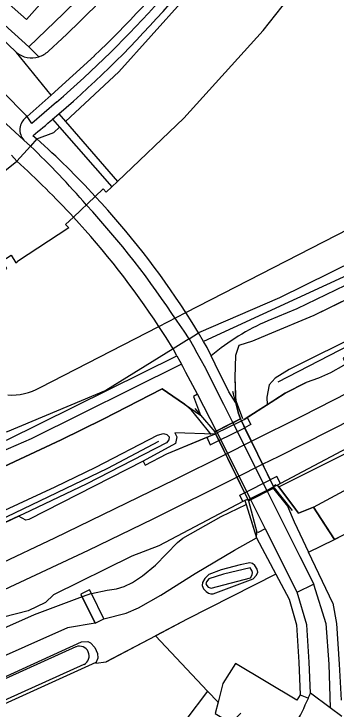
# Model space of a CAD drawing. Extents: x 194485 to 197793, y 468269 to 470822.
# Drawn here: x 196000.9 to 196051.8, y 469222.9 to 469332.6 of the extents above; entities that cross this region are included whole.
import ezdxf

# ---------------------------------------------------------------- set-up
doc = ezdxf.new("R2010")
doc.units = 0
for name, color, linetype in [('BGT begrenzing kruinlijn', 7, 'Continuous'), ('BGT grensvlak begroeid terreindeel', 7, 'Continuous'), ('BGT grensvlak begroeid terreindeel LR', 7, 'Continuous'), ('BGT grensvlak onbegroeid terreindeel', 7, 'Continuous'), ('BGT grensvlak onbegroeid terreindeel LR', 7, 'Continuous'), ('BGT grensvlak onbegroeid terreindeel plus 1', 7, 'Continuous'), ('BGT grensvlak overbruggingsdeel plus 1', 7, 'Continuous'), ('BGT grensvlak pand op maaiveld', 7, 'Continuous'), ('BGT grensvlak waterdeel', 7, 'Continuous'), ('BGT grensvlak wegdeel', 7, 'Continuous'), ('BGT grensvlak wegdeel plus 1', 7, 'Continuous'), ('BGT lijnelement scheiding geluidsscherm', 7, 'Continuous'), ('BGT lijnelement scheiding hek', 7, 'Continuous'), ('BGT lijnelement scheiding muur', 7, 'Continuous'), ('BGT lijnelement scheiding walbescherming', 7, 'Continuous'), ('BGT lijnelement spoor trein', 7, 'Continuous')]:
    doc.layers.add(name, color=color, linetype=linetype)

msp = doc.modelspace()

# ---------------------------------------------------------------- linework, layer by layer
at = {"layer": 'BGT begrenzing kruinlijn'}
for p, q in [((196060.16, 469290.83), (196048.27, 469285.01)), ((196048.27, 469285.01), (196040.95, 469281.94)), ((196040.95, 469281.94), (196038.58, 469280.95)), ((196038.58, 469280.95), (196036.44, 469280.28)), ((196036.44, 469280.28), (196035.91, 469278.67)), ((196035.91, 469278.67), (196035.78, 469275.22)), ((196035.78, 469275.22), (196035.95, 469271.23)), ((196035.95, 469271.23), (196036.36, 469269.54)), ((196040.89, 469270.92), (196037.76, 469268.91)), ((196036.36, 469269.54), (196036.69, 469268.68)), ((196037.76, 469268.91), (196037.27, 469268.6)), ((196036.69, 469268.68), (196036.83, 469268.38)), ((196036.83, 469268.38), (196037.27, 469268.6)), ((196013.15, 469241.11), (196011.68, 469240.59))]:
    msp.add_line(p, q, dxfattribs=at)
for points in [[(196126.98, 469318.72), (196114.52, 469312.37), (196098.98, 469304.44), (196080.43, 469294.71), (196068.87, 469288.71), (196056.14, 469282.31), (196044.37, 469276.47), (196042.15, 469275.13), (196041.23, 469274.06), (196040.88, 469272.12), (196040.89, 469270.92)], [(196013.15, 469241.11), (196015.63, 469241.67), (196017.11, 469241.85), (196018.3, 469242.22), (196019.62, 469242.87), (196021.22, 469243.91), (196023.25, 469245.58), (196026.76, 469249.16), (196027.59, 469249.87), (196033.65, 469253.3), (196037.57, 469255.17)], [(196011.68, 469240.59), (196004.13, 469237.75), (195988.29, 469230.77), (195947.48, 469213.34), (195946.39, 469212.38), (195945.1, 469211.7), (195944.35, 469211.14), (195943.52, 469210.73), (195942.81, 469210.57), (195939.16, 469210.28), (195897.28, 469195.19), (195879.53, 469189.73), (195853.15, 469181.35), (195844.04, 469178.68), (195834.06, 469175.98)]]:
    msp.add_lwpolyline(points, dxfattribs=at)
at = {"layer": 'BGT grensvlak begroeid terreindeel'}
for p, q in [((196042.75, 469257.97), (196042.56, 469258.23)), ((196048.21, 469254.78), (196051.54, 469249.63)), ((196039.22, 469249.91), (196042.3, 469244.16)), ((196047.43, 469247.68), (196051.54, 469249.63))]:
    msp.add_line(p, q, dxfattribs=at)
for points in [[(196009.04, 469315.62), (196017.46, 469323.48), (196027.67, 469334.88), (196036.99, 469346.1), (196041.25, 469349.51), (196046.63, 469350.1), (196053.46, 469348.09), (196071.62, 469341.13), (196078.73, 469340.25), (196101.7, 469352.08), (196148.98, 469376.42)], [(196157.98, 469346.54), (196115.58, 469324.95), (196074.95, 469303.62), (196042.84, 469287.81), (196030.08, 469282.28)], [(196004.53, 469312.88), (196007.19, 469313.89), (196008.11, 469314.74)], [(196026.07, 469279.73), (196015.41, 469273.19), (195999.86, 469266.63), (195990.42, 469266.36), (195985.8, 469269.17), (195979.52, 469285.54), (195981.95, 469292.92), (195987.1, 469298.04), (195996.48, 469305.49), (196001.36, 469309.35)], [(195933.68, 469226.18), (195943.64, 469229.96), (195952.64, 469233.59), (195964.11, 469238.43), (195977.67, 469244.33), (195989.32, 469249.58), (196007.43, 469257.96), (196013.82, 469261.08), (196023.61, 469266.13), (196024.51, 469266.37), (196025.04, 469266.24), (196025.43, 469265.87), (196025.38, 469265.39), (196025.02, 469264.93), (196012.43, 469258.42), (196002.38, 469253.66), (196001.61, 469253.31)], [(196032.57, 469266.28), (196026.32, 469266.47), (196026.63, 469265.87), (196026.45, 469264.79), (196021.32, 469261.99)], [(196042.75, 469257.97), (196045.39, 469254.45), (196045.87, 469253.82), (196048.21, 469254.78)], [(196031.67, 469244.11), (196031.05, 469243.51), (196030.69, 469242.89), (196030.65, 469242.38), (196030.87, 469241.87), (196031.25, 469241.43), (196031.62, 469241.19), (196032.03, 469241.08), (196032.4, 469241.1), (196038.7, 469243.42), (196039.21, 469244.03), (196039.41, 469244.51), (196039.35, 469244.99), (196038.98, 469245.54), (196038.58, 469245.89), (196038.16, 469245.99), (196036.66, 469245.66), (196033.66, 469244.86), (196031.67, 469244.11)], [(195835.93, 469168.56), (195850.59, 469172.63), (195876.12, 469179.94), (195889.94, 469184.48), (195902.05, 469188.58), (195907.49, 469190.51), (195924.09, 469196.72), (195944.24, 469204.6), (195963.93, 469212.5), (195986.7, 469222.13), (196011.58, 469233.49), (196012.58, 469233.54), (196013.02, 469233.37), (196013.69, 469232.61), (196014.11, 469231.67), (196014.15, 469230.9), (196013.89, 469230.29)], [(195856.53, 469168.61), (195883.77, 469178.59), (195931.54, 469194.93), (195984.41, 469216.96), (196000, 469223.96), (196013.89, 469230.29)]]:
    msp.add_lwpolyline(points, dxfattribs=at)
at = {"layer": 'BGT grensvlak begroeid terreindeel LR'}
msp.add_line((196054.99, 469251.42), (196051.54, 469249.63), dxfattribs=at)
for points in [[(196048.21, 469254.78), (196091.6, 469278.12), (196129.87, 469298.18), (196166.12, 469317.52), (196222.69, 469347.06), (196275.87, 469375.01), (196313.01, 469394.42), (196319.64, 469397.61), (196322.68, 469398.23), (196325.72, 469399.63), (196330.13, 469402.11), (196334.01, 469404.12), (196337.8, 469406.8), (196347.04, 469412.04), (196370.66, 469424.46), (196373.16, 469425.66), (196379.54, 469429.17), (196403.97, 469442.19), (196436.15, 469459.18)], [(195981.54, 469253.18), (195996.83, 469260), (196008.35, 469265.4), (196015.01, 469268.63), (196024.34, 469273.44), (196030.4, 469269.27)], [(196042.75, 469257.97), (196059.89, 469266.54), (196060.33, 469266.67)], [(196015.12, 469237.15), (196018.62, 469238.01), (196020.58, 469238.86), (196024.11, 469240.85), (196029.56, 469244.28), (196035.77, 469247.95), (196039.22, 469249.91)], [(196013.73, 469236.46), (196009.36, 469235.71), (195989.09, 469226.73), (195965.14, 469216.44), (195943.43, 469208.05), (195918.92, 469198.93), (195901.71, 469192.67), (195890.52, 469188.95), (195875.82, 469184.28), (195841.86, 469174.28), (195834.98, 469172.34)], [(196013.89, 469230.29), (196013.82, 469230.11), (196015.48, 469230.33), (196023.25, 469234.43)]]:
    msp.add_lwpolyline(points, dxfattribs=at)
at = {"layer": 'BGT grensvlak onbegroeid terreindeel'}
for p, q in [((196031.38, 469265.79), (196032.57, 469266.28)), ((196032.76, 469266.37), (196032.57, 469266.28)), ((196042.56, 469258.23), (196041.93, 469257.95)), ((196043.01, 469258.47), (196042.56, 469258.23)), ((196037.38, 469255.8), (196037.09, 469255.65)), ((196037.38, 469255.8), (196037.57, 469255.17)), ((196037.57, 469255.17), (196039.22, 469249.91)), ((196039.22, 469249.91), (196039.25, 469250.79)), ((196031.49, 469225.73), (196023.25, 469234.43)), ((196033.15, 469223.98), (196031.49, 469225.73))]:
    msp.add_line(p, q, dxfattribs=at)
for points in [[(196042.3, 469244.16), (196028.25, 469237.07), (196023.25, 469234.43)], [(196042.3, 469244.16), (196044.36, 469240.23), (196045.54, 469236.19), (196045.92, 469230.29), (196046.14, 469225.16)], [(196031.49, 469225.73), (196021.23, 469212.16), (196022.74, 469211.02)]]:
    msp.add_lwpolyline(points, dxfattribs=at)
at = {"layer": 'BGT grensvlak onbegroeid terreindeel LR'}
msp.add_line((196037.38, 469255.8), (196037.85, 469256.02), dxfattribs=at)
at = {"layer": 'BGT grensvlak onbegroeid terreindeel plus 1'}
for p, q in [((196036.69, 469268.68), (196037.36, 469267.3)), ((196033.29, 469265.29), (196032.63, 469266.63)), ((196041.99, 469257.83), (196041.38, 469259.08)), ((196037.35, 469257.04), (196037.97, 469255.77))]:
    msp.add_line(p, q, dxfattribs=at)
at = {"layer": 'BGT grensvlak overbruggingsdeel plus 1'}
for p, q in [((196004.53, 469312.88), (196003.51, 469311.74)), ((196003.51, 469311.74), (196001.36, 469309.35)), ((196028.59, 469281.33), (196030.08, 469282.28)), ((196028.59, 469281.33), (196026.07, 469279.73)), ((196036.69, 469268.68), (196032.63, 469266.63)), ((196032.63, 469266.63), (196032.76, 469266.37)), ((196032.76, 469266.37), (196037.97, 469255.77)), ((196037.97, 469255.77), (196041.99, 469257.83))]:
    msp.add_line(p, q, dxfattribs=at)
for points in [[(196030.08, 469282.28), (196029.08, 469283.88), (196028.07, 469285.46)], [(196026.07, 469279.73), (196024.96, 469281.51), (196023.81, 469283.28)], [(196041.99, 469257.83), (196036.83, 469268.38), (196036.69, 469268.68)]]:
    msp.add_lwpolyline(points, dxfattribs=at)
for centre, radius, start, end in [((195911.84, 469209.44), 138.89, 42.7945, 48.1379), ((195911.14, 469208.96), 134.97, 42.7181, 48.0555), ((195912.17, 469209.77), 138.43, 33.1481, 42.7847), ((195911.18, 469208.98), 134.93, 33.4098, 42.721)]:
    msp.add_arc(centre, radius, start, end, dxfattribs=at)
at = {"layer": 'BGT grensvlak pand op maaiveld'}
msp.add_lwpolyline([(195999.75, 469334.51), (196002.89, 469331.73), (196006.76, 469336.09)], dxfattribs=at)
at = {"layer": 'BGT grensvlak waterdeel'}
for points in [[(196017.28, 469306.17), (196027.72, 469316.14), (196040.29, 469329.96), (196046.27, 469337.63), (196071.12, 469330.12)], [(196028.07, 469285.46), (196071.67, 469307.86), (196105.02, 469325.04)], [(196013.76, 469303.79), (196015, 469304.97), (196015.48, 469304.46), (196016.35, 469305.29)], [(196013.76, 469303.79), (196010.31, 469300.52), (196009.07, 469299.35), (196009.58, 469298.86), (196001.47, 469293.52)], [(195999.49, 469292.24), (195999.78, 469292.41), (195999.01, 469293.57), (196000.45, 469294.52), (196001.2, 469293.34), (196001.47, 469293.52)], [(196005.03, 469273.63), (196023.81, 469283.28), (196028.07, 469285.46)], [(196031.33, 469242.97), (196031.24, 469242.66), (196031.37, 469242.37), (196031.61, 469242.12), (196032.04, 469241.95), (196038.26, 469243.62), (196038.56, 469244.1), (196038.58, 469244.42), (196038.48, 469244.78), (196038.2, 469245.17), (196034, 469244.17), (196031.71, 469243.45), (196031.33, 469242.97)], [(196010.71, 469232.72), (195970.53, 469214.58), (195929.37, 469197.77), (195895.42, 469185.55), (195869.04, 469177.09), (195839.77, 469168.98), (195826.39, 469165.62)], [(196011.97, 469229.92), (195971.74, 469211.75), (195930.74, 469195.31), (195896.32, 469183.28), (195870.09, 469174.61), (195840.36, 469166.41), (195826.98, 469163.49)]]:
    msp.add_lwpolyline(points, dxfattribs=at)
for centre, radius, start, end in [((196000.51, 469281.71), 9.26, 266.4113, 299.2496), ((196011.25, 469231.28), 1.54, 298.2236, 110.3713)]:
    msp.add_arc(centre, radius, start, end, dxfattribs=at)
at = {"layer": 'BGT grensvlak wegdeel'}
for p, q in [((195997.79, 469332.31), (196003.27, 469327.42)), ((196004.84, 469325.85), (196003.27, 469327.42)), ((196006.77, 469319.76), (196001.3, 469326.51)), ((196013.61, 469325.98), (196006.77, 469319.76)), ((195998.98, 469320.46), (196003.01, 469316.43)), ((196006.77, 469319.76), (196003.01, 469316.43)), ((195995.38, 469319.14), (196002.48, 469312.67)), ((196003.01, 469316.43), (196002.81, 469316.26)), ((196007.02, 469315.99), (196008, 469316.82)), ((196007.02, 469315.99), (196008.11, 469314.74)), ((196008, 469316.82), (196009.04, 469315.62)), ((196009.04, 469315.62), (196017.28, 469306.17)), ((196008.11, 469314.74), (196016.35, 469305.29)), ((196002.48, 469312.67), (196003.51, 469311.74)), ((196003.92, 469313.42), (196004.53, 469312.88)), ((196001.36, 469309.35), (196000.5, 469310.33)), ((196016.35, 469305.29), (196017.28, 469306.17)), ((196030.87, 469280.9), (196030.08, 469282.28)), ((196026.66, 469278.64), (196026.07, 469279.73)), ((195999.76, 469265.31), (196026.66, 469278.64)), ((196032.89, 469266.77), (196029.93, 469272.6)), ((196030.4, 469269.27), (196032.63, 469266.63)), ((196037.76, 469268.91), (196038.33, 469267.79)), ((196035.48, 469268.09), (196036.69, 469268.68)), ((196035.48, 469268.09), (196040.86, 469257.38)), ((196036.83, 469268.38), (196037.35, 469267.3)), ((196038.33, 469267.79), (196037.35, 469267.3)), ((196032.89, 469266.77), (196032.63, 469266.63)), ((196032.89, 469266.77), (196038.24, 469256.08)), ((196037.35, 469267.3), (196041.38, 469259.08)), ((196031.38, 469265.79), (196031.9, 469264.59)), ((196033.29, 469265.29), (196032.76, 469266.37)), ((196031.9, 469264.59), (196033.29, 469265.29)), ((196033.29, 469265.29), (196037.35, 469257.04)), ((196041.38, 469259.08), (196041.93, 469257.95)), ((196041.76, 469257.86), (196040.86, 469257.38)), ((196041.76, 469257.86), (196041.93, 469257.95)), ((196037.35, 469257.04), (196037.85, 469256.02)), ((196040.86, 469257.38), (196038.24, 469256.08)), ((196037.97, 469255.77), (196037.85, 469256.02)), ((196037.97, 469255.77), (196038.24, 469256.08)), ((196037.97, 469255.77), (196039.25, 469250.79)), ((196038.24, 469256.08), (196040.6, 469251.36)), ((195994.66, 469250.11), (196001.61, 469253.31)), ((196051.27, 469239.58), (196047.43, 469247.68)), ((196045.66, 469241.35), (196048.24, 469242.61)), ((196012.85, 469241.72), (196011.46, 469241.03)), ((196013.15, 469241.11), (196012.85, 469241.72)), ((196011.46, 469241.03), (196011.68, 469240.59)), ((196011.68, 469240.59), (196013.73, 469236.46)), ((196015.12, 469237.15), (196013.15, 469241.11)), ((196013.73, 469236.46), (196015.12, 469237.15)), ((196046.14, 469225.16), (196047.42, 469224.62)), ((196050.88, 469223.07), (196047.75, 469225.42)), ((196052.71, 469221.7), (196050.88, 469223.07))]:
    msp.add_line(p, q, dxfattribs=at)
for points in [[(196333.1, 469435.83), (196332.02, 469435.25), (196321.25, 469429.48), (196307.15, 469421.93), (196236.52, 469385.56), (196148.28, 469340.56), (196054.95, 469292.01), (196030.87, 469280.9)], [(195949.26, 469373.2), (195957.93, 469365.92), (195994.42, 469333.11), (196001.3, 469326.51)], [(196003.27, 469327.42), (196008.76, 469332.68), (196011.07, 469334.97), (196016.33, 469340.43), (196020.88, 469345.53), (196017.66, 469348.36)], [(196007.65, 469318.69), (196003.75, 469315.31), (196003.01, 469316.43)], [(196122.52, 469313.97), (196121.96, 469314.46), (196115, 469310.83), (196115.1, 469310.09), (196115.02, 469309.84), (196114.62, 469309.45), (196087.89, 469295.44), (196072.52, 469287.55), (196061.54, 469281.8), (196061.13, 469281.8), (196060.6, 469282.17), (196052.93, 469278.27), (196053.27, 469277.47), (196052.98, 469277.11), (196050.89, 469275.95), (196049.03, 469275.09), (196047.08, 469274.41), (196043.73, 469272.74), (196040.89, 469270.92)], [(196054.78, 469290.49), (196045.6, 469286.05), (196041.01, 469284.18)], [(196028.59, 469281.33), (196029.28, 469280.09), (196029.82, 469279.12), (196030.29, 469278.27), (196031.17, 469276.69), (196031.22, 469276.59), (196033.08, 469272.86), (196034, 469271.02), (196035.48, 469268.09)], [(196032.06, 469278.64), (196031.43, 469279.94), (196030.87, 469280.9)], [(196026.66, 469278.64), (196027.12, 469277.78), (196027.36, 469277.34)], [(196035.95, 469271.23), (196034.86, 469272.95), (196032.7, 469277.35), (196032.06, 469278.64)], [(196027.36, 469277.34), (196003.63, 469265.55), (196000, 469263.96), (195997.9, 469263.09)], [(196029.93, 469272.6), (196028.06, 469276.02), (196027.89, 469276.35), (196027.58, 469276.93), (196027.36, 469277.34)], [(196029.93, 469272.6), (196029.26, 469272.21), (196030.4, 469269.27)], [(196035.48, 469268.09), (196034.18, 469267.43), (196032.89, 469266.77)], [(196060.33, 469266.67), (196057.85, 469266.24), (196054.42, 469264.54), (196043.01, 469258.47)], [(196021.32, 469261.99), (196021.65, 469261.4), (196025.04, 469263.17), (196031.38, 469265.79)], [(196021.32, 469261.99), (196003.24, 469252.8), (196002.81, 469252.72), (196001.61, 469253.31)], [(196043.01, 469258.47), (196042.44, 469259.61), (196041.38, 469259.08)], [(196041.76, 469257.86), (196044.14, 469254.94), (196045.19, 469252.42), (196047.43, 469247.68)], [(196037.09, 469255.65), (196036.6, 469256.66), (196037.35, 469257.04)], [(196040.86, 469257.38), (196046.09, 469246.98), (196048.28, 469242.63), (196048.24, 469242.61)], [(196037.09, 469255.65), (196023.81, 469248.66), (196019.52, 469247.02), (196007.14, 469240.9), (196005.89, 469239.7), (196003.16, 469238.42), (195999.24, 469237.41), (195974.88, 469226.72), (195953.31, 469217.56), (195949.53, 469215.22), (195948.23, 469214.64), (195943.81, 469213.84), (195926.15, 469207.25)], [(196040.6, 469251.36), (196039.47, 469250.78), (196039.25, 469250.79)], [(196040.6, 469251.36), (196043.49, 469245.6), (196045.62, 469241.33), (196045.66, 469241.35)], [(196048.24, 469242.61), (196050.17, 469236.42), (196050.64, 469229.97), (196050.88, 469223.07)], [(196047.75, 469225.42), (196047.54, 469230.29), (196047.16, 469236.19), (196045.66, 469241.35)], [(196051.27, 469239.58), (196051.84, 469236.42), (196052.3, 469229.97), (196052.58, 469224.29)], [(196046.14, 469225.16), (196045.62, 469224.31), (196035.9, 469230.08), (196033.92, 469226.93), (196033.15, 469223.98)], [(196033.15, 469223.98), (196032.69, 469222.21), (196035.24, 469220.69), (196036.74, 469222.23)]]:
    msp.add_lwpolyline(points, dxfattribs=at)
for centre, radius, start, end in [((195895.01, 469448.22), 173.3, 310.6923, 326.9839), ((195895.43, 469449.12), 172.06, 310.7101, 326.0615), ((195896.33, 469448.82), 164.35, 312.0286, 322.9743), ((195909.39, 469436.32), 151.77, 313.3669, 321.4704), ((196003.7, 469329.57), 3.9, 231.9514, 286.9775), ((196003.69, 469329.59), 3.91, 287.0982, 313.1809), ((196004.3, 469314.31), 2.45, 127.4112, 222.0877), ((195893.88, 469449.58), 175.07, 308.9441, 310.263), ((196055.53, 469250.71), 36.48, 113.4476, 130.0286), ((196013.49, 469238.9), 36.82, 337.17, 338.511), ((196014.62, 469238.48), 35.6, 329.4621, 337.0942)]:
    msp.add_arc(centre, radius, start, end, dxfattribs=at)
at = {"layer": 'BGT grensvlak wegdeel plus 1'}
for p, q in [((196033.29, 469265.29), (196037.36, 469267.3)), ((196037.36, 469267.3), (196041.38, 469259.08)), ((196037.35, 469257.04), (196041.38, 469259.08))]:
    msp.add_line(p, q, dxfattribs=at)
msp.add_lwpolyline([(196028.59, 469281.33), (196027.79, 469282.54), (196026.67, 469284.1)], dxfattribs=at)
for centre, radius, start, end in [((195908.3, 469212.29), 137.68, 40.9, 46.2493), ((195910.87, 469208.48), 138.3, 33.1438, 42.789)]:
    msp.add_arc(centre, radius, start, end, dxfattribs=at)
at = {"layer": 'BGT lijnelement scheiding geluidsscherm'}
for points in [[(196042.67, 469274.53), (196079.86, 469293.74), (196127.16, 469318.3), (196229.31, 469371.65), (196281.98, 469398.77), (196384.69, 469452.7), (196509.24, 469517.68), (196513.35, 469516.76), (196516.87, 469518.54)], [(196036.83, 469268.38), (196037.27, 469268.6), (196043.73, 469272.74), (196047.08, 469274.41)], [(196021.65, 469261.4), (196025.04, 469263.17), (196032.57, 469266.28), (196032.76, 469266.37), (196036.83, 469268.38)], [(195829.99, 469192.2), (195844.97, 469196.2), (195858.9, 469200.14), (195873.25, 469204.38), (195899.68, 469213.23), (195926.07, 469222.33), (195954.84, 469233.35), (195975.33, 469242.23), (195999.72, 469253.21), (196015.74, 469260.89), (196023.82, 469265.15)]]:
    msp.add_lwpolyline(points, dxfattribs=at)
at = {"layer": 'BGT lijnelement scheiding hek'}
for p, q in [((196040.95, 469281.94), (196038.58, 469280.95)), ((196037.07, 469268.71), (196035.92, 469271.82)), ((196041.86, 469258.09), (196042.33, 469258.33)), ((196011.44, 469241.01), (196013.64, 469236.61))]:
    msp.add_line(p, q, dxfattribs=at)
for points in [[(196294.61, 469411.29), (196279.59, 469403.33), (196248.75, 469387.61), (196221.84, 469373.73), (196094.73, 469308.65), (196060.16, 469290.83), (196048.27, 469285.01), (196040.95, 469281.94)], [(196051.54, 469249.63), (196081.42, 469265.14), (196108.89, 469279.54), (196132.33, 469291.99), (196157.01, 469304.87), (196186.42, 469320.51), (196231.44, 469344.07), (196261.46, 469360.13), (196286.17, 469372.99), (196293.37, 469376.95), (196308.4, 469384.79), (196323.26, 469392.77), (196340.65, 469401.77)], [(196038.58, 469280.95), (196036.44, 469280.28), (196035.91, 469278.67), (196035.78, 469275.22), (196035.92, 469271.82)], [(196027.86, 469271.01), (196024.34, 469273.44), (196015.01, 469268.63), (196008.35, 469265.4), (195996.83, 469260), (195981.54, 469253.18)], [(196032.08, 469266.2), (196030.11, 469268.67), (196028.98, 469270.05), (196027.86, 469271.01)], [(196051.54, 469249.63), (196049.98, 469252.05), (196048.21, 469254.78), (196045.87, 469253.82), (196045.39, 469254.45), (196042.75, 469257.97), (196042.56, 469258.23), (196041.93, 469257.95)], [(196037.85, 469256.02), (196037.38, 469255.8), (196037.57, 469255.17), (196039.16, 469250.14), (196039.22, 469249.91), (196042.3, 469244.16)], [(196042.3, 469244.16), (196028.25, 469237.07), (196023.34, 469234.43), (196015.48, 469230.33)]]:
    msp.add_lwpolyline(points, dxfattribs=at)
at = {"layer": 'BGT lijnelement scheiding muur'}
for p, q in [((196035.95, 469271.23), (196035.51, 469273.03)), ((196029.49, 469270.33), (196030.4, 469269.27)), ((196030.4, 469269.27), (196032.63, 469266.63)), ((196032.63, 469266.63), (196036.69, 469268.68)), ((196037.97, 469255.77), (196041.99, 469257.83)), ((196041.99, 469257.83), (196044.88, 469254.21)), ((196037.97, 469255.77), (196039.25, 469250.79))]:
    msp.add_line(p, q, dxfattribs=at)
for points in [[(196036.69, 469268.68), (196036.36, 469269.54), (196035.95, 469271.23)], [(196002.38, 469253.66), (196001.61, 469253.31), (195994.66, 469250.11), (195994.17, 469249.89)]]:
    msp.add_lwpolyline(points, dxfattribs=at)
at = {"layer": 'BGT lijnelement scheiding walbescherming'}
msp.add_lwpolyline([(195999.49, 469292.24), (195999.78, 469292.41), (195999.01, 469293.57), (196000.45, 469294.52), (196001.2, 469293.34), (196001.47, 469293.52)], dxfattribs=at)
at = {"layer": 'BGT lijnelement spoor trein'}
for p, q in [((196034.36, 469263.12), (196038.41, 469265.15)), ((196036.13, 469259.51), (196040.18, 469261.52))]:
    msp.add_line(p, q, dxfattribs=at)
for points in [[(196038.41, 469265.15), (196046.5, 469269.19), (196063.51, 469277.84), (196167.83, 469332.09), (196203.89, 469350.95), (196284.97, 469393.04), (196353.79, 469429.07), (196524.89, 469518.1)], [(196040.18, 469261.52), (196042.78, 469262.82), (196058.71, 469270.88), (196097.76, 469291.08), (196126.83, 469306.28), (196232.9, 469361.32), (196461.6, 469480.66), (196530.55, 469516.49)], [(195831.59, 469185.8), (195837.36, 469187.3), (195853.27, 469191.7), (195861.18, 469193.98), (195878.34, 469199.18), (195887.16, 469201.99), (195895.23, 469204.63), (195914.21, 469211.17), (195924.34, 469214.84), (195933.37, 469218.21), (195942.93, 469221.95), (195953.55, 469226.16), (195971.75, 469233.76), (195989.64, 469241.67), (195998.23, 469245.62), (196007.36, 469249.9), (196026.34, 469259.12), (196034.36, 469263.12)], [(195832.59, 469181.84), (195838.96, 469183.48), (195856.59, 469188.36), (195868, 469191.69), (195885.85, 469197.22), (195898.36, 469201.32), (195917.66, 469208.03), (195935.09, 469214.46), (195944.28, 469218.03), (195963.6, 469225.9), (195973.98, 469230.3), (195992.73, 469238.64), (196012.7, 469247.97), (196022.89, 469252.93), (196036.13, 469259.51)]]:
    msp.add_lwpolyline(points, dxfattribs=at)

doc.saveas('drawing.dxf')
